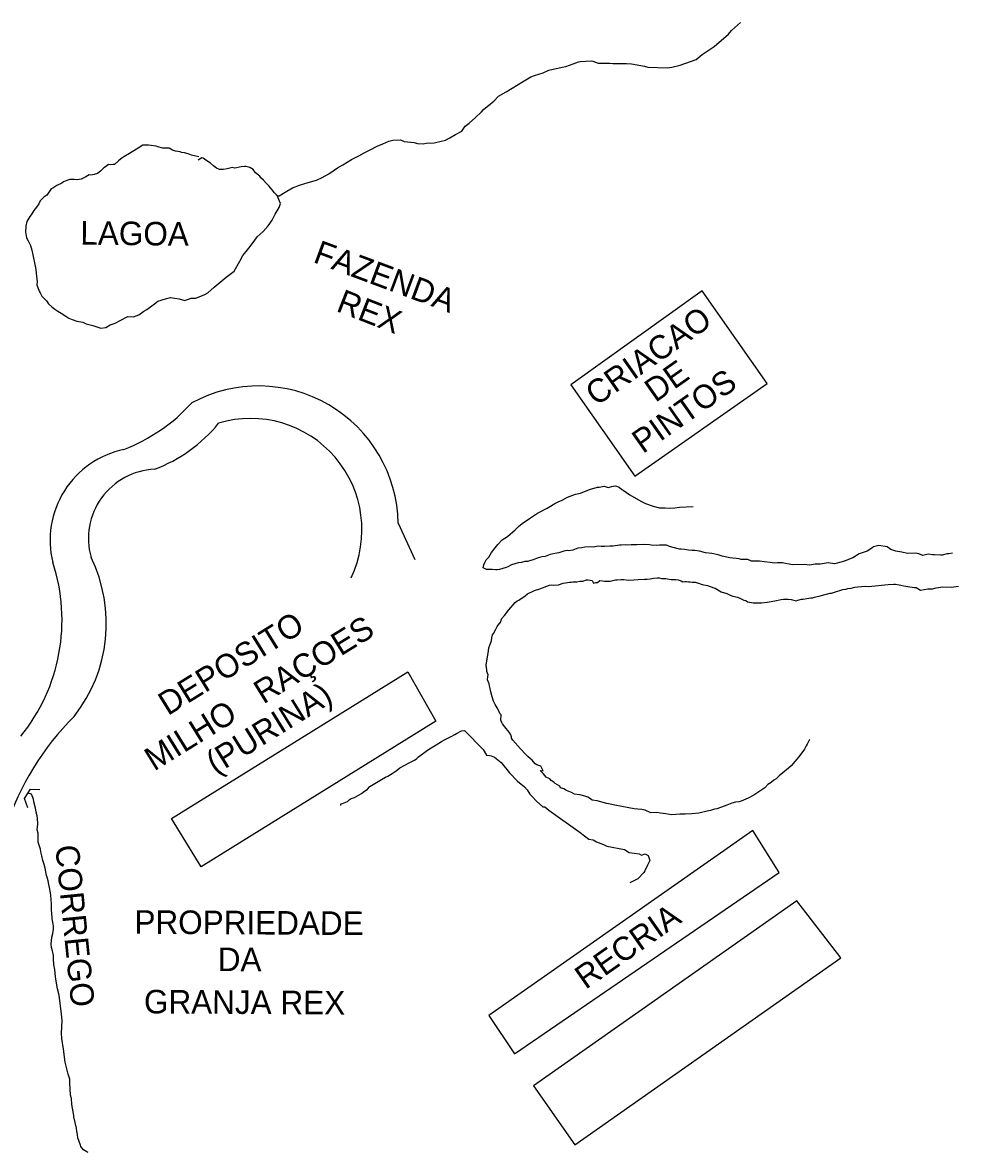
# Model space of a CAD drawing. Extents: x 325709 to 364434, y 7573432 to 7597073.
# Drawn here: x 339116 to 339275, y 7582028.3 to 7582220.1 of the extents above; entities that cross this region are included whole.
import ezdxf

# ---------------------------------------------------------------- set-up
doc = ezdxf.new("R2010")
doc.units = 0
for name, color, linetype in [('EDIFEXISTENT', 7, 'Continuous'), ('EDIFIDENTIF', 7, 'Continuous'), ('EDIFOBRAEXIS', 7, 'Continuous'), ('LOGRADOURO', 7, 'Continuous')]:
    doc.layers.add(name, color=color, linetype=linetype)

msp = doc.modelspace()

# ---------------------------------------------------------------- linework, layer by layer
at = {"layer": 'EDIFEXISTENT'}
for p, q in [((339231.45, 7582174.59), (339209.14, 7582158.63)), ((339242.46, 7582158.88), (339231.45, 7582174.59)), ((339209.14, 7582158.63), (339220.01, 7582143.13)), ((339220.01, 7582143.13), (339242.46, 7582158.88)), ((339141.27, 7582085.01), (339181.42, 7582109.92)), ((339181.42, 7582109.92), (339186.17, 7582101.54)), ((339186.17, 7582101.54), (339146.34, 7582076.83)), ((339116.31, 7582088.39), (339117.31, 7582090.01)), ((339117.31, 7582090.01), (339118.91, 7582089.96)), ((339116.9, 7582086.81), (339116.31, 7582088.39)), ((339146.34, 7582076.83), (339141.27, 7582085.01)), ((339240.02, 7582083.01), (339195.18, 7582051.55)), ((339244.54, 7582075.84), (339240.02, 7582083.01)), ((339199.58, 7582045.05), (339244.54, 7582075.84)), ((339247.52, 7582071.03), (339202.76, 7582039.63)), ((339255.01, 7582061.35), (339247.52, 7582071.03)), ((339209.78, 7582029.63), (339255.01, 7582061.35)), ((339195.18, 7582051.55), (339199.58, 7582045.05)), ((339202.76, 7582039.63), (339209.78, 7582029.63))]:
    msp.add_line(p, q, dxfattribs=at)
at = {"layer": 'EDIFOBRAEXIS'}
for points in [[(339158.77, 7582191.23), (339159.32, 7582190.71), (339159.6, 7582190.71), (339160.6, 7582191.33), (339160.88, 7582191.51), (339161.85, 7582192.08), (339163.02, 7582192.53), (339164.5, 7582192.99), (339165.93, 7582193.41), (339166.9, 7582193.83), (339168.03, 7582194.48), (339169.49, 7582195.48), (339170.41, 7582196), (339171.87, 7582196.88), (339173.09, 7582197.55), (339174.04, 7582198.05), (339175.04, 7582198.55), (339176.24, 7582199.14), (339177.16, 7582199.56), (339178.18, 7582199.99), (339178.87, 7582200.21), (339180.21, 7582200.24), (339180.82, 7582199.96), (339182.5, 7582199.76), (339183.08, 7582199.6), (339184.04, 7582199.54), (339184.55, 7582199.66), (339185.88, 7582199.75), (339187.86, 7582200.16), (339188.55, 7582200.56), (339189.53, 7582201.16), (339190.62, 7582201.73), (339191.17, 7582202.54), (339191.88, 7582203.06), (339192.94, 7582204.02), (339193.94, 7582205.02), (339194.27, 7582205.37), (339195.5, 7582206.33), (339196.04, 7582206.8), (339196.81, 7582207.68), (339198.12, 7582208.41), (339200.91, 7582210.1), (339202.34, 7582210.93), (339202.93, 7582211.18), (339204.43, 7582211.62), (339205.4, 7582212.04), (339207.64, 7582212.55), (339208.26, 7582212.69), (339209.53, 7582213.14), (339210.42, 7582213.46), (339210.7, 7582213.53), (339212.61, 7582213.64), (339212.87, 7582213.58), (339213.75, 7582213.27), (339215.73, 7582213.27), (339216.24, 7582213.22), (339218.58, 7582213.19), (339219.42, 7582213.15), (339221.65, 7582212.72), (339222.21, 7582212.59), (339225.51, 7582212.48), (339226.27, 7582212.57), (339227.68, 7582212.91), (339230.41, 7582213.9), (339231.41, 7582214.73), (339233.5, 7582216.08), (339235.92, 7582218.16), (339236.43, 7582218.79), (339237.95, 7582220.14)], [(339145.92, 7582197.37), (339144.71, 7582197.66), (339144.12, 7582197.87), (339143.52, 7582198.05), (339143.01, 7582198.11), (339142.75, 7582198.19), (339141.99, 7582198.3), (339141.46, 7582198.48), (339140.91, 7582198.82), (339139.84, 7582198.83), (339138.98, 7582199.04), (339138.67, 7582199.17), (339137.4, 7582199.34), (339136.41, 7582199.33), (339135.62, 7582198.8), (339135.36, 7582198.63), (339134.16, 7582197.9), (339133.16, 7582197.35), (339132.86, 7582197.1), (339132.6, 7582196.93), (339132.27, 7582196.7), (339131.62, 7582196.05), (339131.37, 7582196.03), (339130.86, 7582196.01), (339130.61, 7582196.06), (339130.05, 7582195.68), (339129.79, 7582195.51), (339129.25, 7582194.93), (339128.74, 7582194.5), (339128.15, 7582194.33), (339127.59, 7582194.26), (339127.31, 7582194.27), (339126.72, 7582193.94), (339126.19, 7582193.67), (339125.93, 7582193.57), (339125.62, 7582193.52), (339125.32, 7582193.47), (339124.73, 7582193.48), (339124, 7582193.49), (339123.49, 7582193.34), (339122.93, 7582193.12), (339122.67, 7582192.89), (339121.78, 7582192.47), (339121.11, 7582192.02), (339120.83, 7582191.9), (339120.13, 7582190.86), (339119.59, 7582190.51), (339118.95, 7582189.91), (339118.74, 7582189.38), (339118.33, 7582188.82), (339117.89, 7582188.27), (339117.45, 7582187.51), (339117.24, 7582187.21), (339116.7, 7582186.4), (339116.52, 7582185.59), (339116.48, 7582184.63), (339116.67, 7582183.63), (339116.92, 7582183.07), (339117.34, 7582182.28), (339117.54, 7582181.49), (339117.71, 7582180.7), (339118.14, 7582178.79), (339118.24, 7582178.25), (339118.33, 7582177.03), (339118.45, 7582176.19), (339118.41, 7582175.61), (339118.81, 7582174.56), (339118.96, 7582174.28), (339119.23, 7582173.69), (339120.06, 7582172.9), (339120.39, 7582172.38), (339120.94, 7582171.89), (339121.47, 7582171.51), (339121.97, 7582171.17), (339122.55, 7582170.81), (339123.31, 7582170.29), (339123.84, 7582169.96), (339124.4, 7582169.72), (339125.23, 7582169.43), (339126.22, 7582169.27), (339126.8, 7582169.01), (339127.94, 7582168.74), (339129.29, 7582168.24), (339130.13, 7582168.36), (339130.87, 7582168.86), (339131.71, 7582169.13), (339132.58, 7582169.56), (339133.88, 7582170.23), (339134.85, 7582170.19), (339135.74, 7582170.54), (339136.59, 7582171.14), (339137.12, 7582171.46), (339138.38, 7582172.39), (339138.97, 7582172.84), (339140.24, 7582173.26), (339141.09, 7582173.5), (339142.56, 7582173.26), (339143.55, 7582172.97), (339144.62, 7582173.36), (339145.43, 7582173.38), (339146.96, 7582174), (339147.47, 7582174.27), (339148.53, 7582175.25), (339149.19, 7582175.78), (339150.6, 7582176.91), (339151.91, 7582177.93), (339152.87, 7582179.65), (339153.41, 7582180.61), (339153.95, 7582181.27), (339154.44, 7582181.87), (339155.32, 7582183.03), (339155.84, 7582183.76), (339156.84, 7582184.67), (339157.71, 7582185.65), (339158.39, 7582186.63), (339158.9, 7582187.62), (339159.6, 7582188.78), (339159.79, 7582189.41), (339159.52, 7582190.1), (339159.27, 7582190.69), (339158.77, 7582191.23), (339158.39, 7582191.76), (339157.84, 7582192.41), (339157.39, 7582192.89), (339156.93, 7582193.38), (339156.46, 7582193.77), (339156.28, 7582194.05), (339155.58, 7582194.64), (339155.15, 7582195.18), (339154.57, 7582195.54), (339153.94, 7582195.7), (339153.68, 7582195.73), (339153.12, 7582195.63), (339152.03, 7582195.44), (339151.65, 7582195.52), (339150.75, 7582195.33), (339150.12, 7582195.21), (339149.46, 7582195.19), (339148.93, 7582195.45), (339148.4, 7582195.84), (339147.89, 7582196.3), (339147.14, 7582196.77), (339146.68, 7582197.13), (339146.43, 7582197.16), (339145.81, 7582196.76)], [(339273.96, 7582130.06), (339273.33, 7582129.96), (339273.07, 7582129.97), (339272.18, 7582129.72), (339271.92, 7582129.75), (339270.93, 7582129.76), (339270.55, 7582129.79), (339269.82, 7582129.88), (339268.93, 7582129.68), (339268.27, 7582129.94), (339267.68, 7582130.05), (339266.29, 7582130.02), (339265.35, 7582130.26), (339264.33, 7582130.42), (339263.47, 7582130.68), (339262.87, 7582131.15), (339261.47, 7582131.37), (339260.53, 7582131.12), (339260.27, 7582130.92), (339259.45, 7582130.42), (339258.08, 7582129.93), (339257.05, 7582129.25), (339255.72, 7582128.79), (339255.21, 7582128.59), (339253.91, 7582128.25), (339252.85, 7582128.44), (339251.47, 7582128.22), (339250.66, 7582128.21), (339249.69, 7582128.01), (339248.81, 7582128.15), (339246.8, 7582128.1), (339245.02, 7582128.45), (339244.21, 7582128.45), (339243.65, 7582128.38), (339242.96, 7582128.49), (339242, 7582128.61), (339241.19, 7582128.69), (339239.79, 7582128.73), (339239.18, 7582128.97), (339238.55, 7582128.97), (339238.01, 7582129), (339237.73, 7582129.11), (339236.11, 7582129.28), (339234.84, 7582129.57), (339234.16, 7582129.76), (339233.07, 7582130), (339231.98, 7582130.11), (339230.99, 7582130.38), (339230.58, 7582130.46), (339230.2, 7582130.51), (339229.72, 7582130.52), (339229.11, 7582130.55), (339228.45, 7582130.71), (339227.84, 7582130.72), (339227.59, 7582130.77), (339226.52, 7582131.04), (339225.91, 7582131.22), (339225.36, 7582131.41), (339224.52, 7582131.44), (339224.21, 7582131.44), (339223.68, 7582131.35), (339222.77, 7582131.43), (339222.49, 7582131.51), (339221.62, 7582131.55), (339220.35, 7582131.51), (339219.39, 7582131.47), (339218.7, 7582131.45), (339218.39, 7582131.48), (339217.68, 7582131.44), (339217.38, 7582131.42), (339216.33, 7582131.25), (339215.75, 7582131.23), (339214.88, 7582131.19), (339214.3, 7582131.2), (339213.79, 7582131.23), (339212.9, 7582131.09), (339212.39, 7582131.14), (339211.53, 7582131.07), (339210.97, 7582130.98), (339210.31, 7582130.91), (339209.44, 7582130.56), (339208.78, 7582130.44), (339208.5, 7582130.5), (339207.91, 7582130.38), (339207.1, 7582130.11), (339206.74, 7582130.06), (339206.15, 7582129.96), (339205.59, 7582129.82), (339204.75, 7582129.5), (339204.24, 7582129.43), (339203.6, 7582129.26), (339202.74, 7582128.96), (339202.1, 7582128.74), (339201.84, 7582128.64), (339201.31, 7582128.65), (339200.72, 7582128.47), (339200.16, 7582128.4), (339199.6, 7582128.28), (339199.07, 7582128.09), (339198.4, 7582127.74), (339198.15, 7582127.61), (339197, 7582127.32), (339196.62, 7582127.22), (339196.34, 7582127.23), (339195.75, 7582127.28), (339194.81, 7582127.29), (339194.21, 7582127.58), (339194.37, 7582128.06), (339194.52, 7582128.49), (339194.73, 7582128.92), (339195.17, 7582129.4), (339195.66, 7582130.16), (339196.25, 7582130.96), (339196.74, 7582131.54), (339197.44, 7582132.32), (339198.36, 7582132.92), (339199.64, 7582134.05), (339200.21, 7582134.58), (339200.85, 7582135.11), (339202.1, 7582135.98), (339202.77, 7582136.43), (339203.46, 7582136.86), (339205.12, 7582137.7), (339205.4, 7582137.88), (339206.42, 7582138.48), (339206.99, 7582138.77), (339207.68, 7582139.07), (339208.57, 7582139.55), (339209.92, 7582140.06), (339210.76, 7582140.28), (339212.27, 7582140.88), (339213.67, 7582141.27), (339213.93, 7582141.29), (339214.49, 7582141.39), (339214.79, 7582141.43), (339215.45, 7582141.2), (339216.32, 7582141.47), (339216.7, 7582141.49), (339217.36, 7582141.3), (339217.76, 7582140.89), (339218.01, 7582140.74), (339219.12, 7582139.96), (339220.99, 7582138.87), (339221.83, 7582138.48), (339223.12, 7582138.06), (339224.18, 7582137.75), (339225.17, 7582137.76), (339226.09, 7582137.73), (339226.77, 7582137.74), (339227.61, 7582137.89), (339229.88, 7582138.01)], [(339249.67, 7582098.46), (339249.57, 7582098.2), (339249.28, 7582097.65), (339249.13, 7582097.37), (339248.84, 7582096.81), (339248.17, 7582095.96), (339247.81, 7582095.45), (339246.55, 7582093.99), (339246.11, 7582093.54), (339244.5, 7582092.29), (339243.98, 7582091.76), (339243.62, 7582091.51), (339243.16, 7582091.13), (339242.6, 7582090.81), (339242.06, 7582090.23), (339241.39, 7582089.75), (339240.24, 7582088.98), (339239.25, 7582088.45), (339238.07, 7582087.96), (339237.66, 7582087.86), (339237.1, 7582087.77), (339236.49, 7582087.6), (339235.62, 7582087.3), (339234.73, 7582086.95), (339233.91, 7582086.66), (339233.53, 7582086.59), (339232.87, 7582086.36), (339232.28, 7582086.24), (339230.88, 7582085.95), (339229.66, 7582085.84), (339228.57, 7582085.78), (339227.63, 7582085.76), (339226.99, 7582085.72), (339226.15, 7582085.65), (339225.9, 7582085.7), (339225.24, 7582085.79), (339224.38, 7582085.92), (339223.74, 7582086.06), (339222.7, 7582085.99), (339221.76, 7582086.41), (339221.18, 7582086.57), (339220.49, 7582086.6), (339219.86, 7582086.68), (339218.95, 7582086.85), (339217.81, 7582087.06), (339216.59, 7582087.28), (339215.78, 7582087.47), (339215.22, 7582087.55), (339213.57, 7582088.02), (339212.73, 7582088.11), (339212.31, 7582088.5), (339212.03, 7582088.63), (339211.5, 7582088.84), (339210.89, 7582088.97), (339210.58, 7582089.02), (339209.77, 7582089.13), (339209.22, 7582089.42), (339208.41, 7582089.78), (339207.95, 7582090.07), (339207.39, 7582090.25), (339207.25, 7582090.53), (339206.44, 7582090.95), (339206.24, 7582091.21), (339205.78, 7582091.49), (339205.56, 7582091.75), (339204.95, 7582092.06), (339204.5, 7582092.62), (339203.94, 7582093.16), (339204.45, 7582093.13), (339204.03, 7582093.9), (339203.37, 7582094.11), (339203.07, 7582094.29), (339202.54, 7582094.93), (339202.29, 7582095.14), (339201.84, 7582095.52), (339201.46, 7582095.91), (339200.55, 7582096.83), (339199.25, 7582098.32), (339199.07, 7582098.65), (339199.03, 7582098.91), (339198.95, 7582099.24), (339198.63, 7582099.68), (339197.93, 7582100.6), (339197.5, 7582101.09), (339197.38, 7582101.34), (339197.23, 7582101.7), (339197.29, 7582102.61), (339197.09, 7582102.87), (339196.89, 7582103.28), (339196.59, 7582103.82), (339196.29, 7582104.35), (339195.99, 7582104.94), (339195.75, 7582105.68), (339195.53, 7582106.5), (339195.38, 7582107.29), (339195.28, 7582107.54), (339195.26, 7582107.87), (339194.96, 7582108.56), (339195.05, 7582109.14), (339195.08, 7582109.42), (339194.85, 7582109.99), (339194.86, 7582110.24), (339194.74, 7582111.03), (339195.15, 7582113.46), (339195.2, 7582114.02), (339195.52, 7582114.91), (339195.65, 7582115.16), (339195.68, 7582115.67), (339195.81, 7582116.18), (339195.99, 7582116.45), (339196.3, 7582117.06), (339196.59, 7582117.59), (339196.79, 7582117.87), (339197.21, 7582118.42), (339197.37, 7582118.93), (339197.83, 7582119.48), (339198.58, 7582120.47), (339199.68, 7582121.7), (339200.02, 7582121.95), (339200.3, 7582122.07), (339201.35, 7582122.82), (339201.78, 7582123.18), (339202.93, 7582123.75), (339203.88, 7582124.04), (339205.51, 7582124.66), (339205.82, 7582124.68), (339206.12, 7582124.63), (339207.04, 7582124.69), (339207.85, 7582124.99), (339208.21, 7582125.01), (339208.92, 7582125.13), (339209.2, 7582125.13), (339209.46, 7582125.18), (339210.17, 7582125.19), (339210.68, 7582125.29), (339211.19, 7582125.33), (339211.8, 7582125.53), (339212.05, 7582125.53), (339212.41, 7582125.47), (339212.76, 7582125.42), (339212.99, 7582124.96), (339213.37, 7582125.06), (339213.65, 7582125.1), (339214.03, 7582125.43), (339214.51, 7582125.35), (339214.85, 7582125.32), (339215.79, 7582125.31), (339216.24, 7582125.43), (339216.73, 7582125.53), (339216.98, 7582125.55), (339217.67, 7582125.59), (339218.15, 7582125.61), (339218.91, 7582125.5), (339219.8, 7582125.52), (339220.59, 7582125.61), (339221.66, 7582125.65), (339222.09, 7582125.65), (339222.6, 7582125.72), (339223.19, 7582125.81), (339223.77, 7582125.88), (339224.15, 7582125.88), (339224.53, 7582125.77), (339225.27, 7582125.74), (339225.52, 7582125.69), (339226.18, 7582125.6), (339226.97, 7582125.59), (339227.38, 7582125.56), (339227.86, 7582125.36), (339228.14, 7582125.2), (339228.47, 7582125.25), (339228.8, 7582125.24), (339229.13, 7582125.19), (339229.38, 7582125.21), (339229.71, 7582125.13), (339230.24, 7582125.13), (339230.83, 7582124.97), (339231.46, 7582124.73), (339232.35, 7582124.59), (339233.39, 7582124.2), (339233.64, 7582124.12), (339234.65, 7582123.53), (339235.61, 7582123.21), (339236.19, 7582122.95), (339236.62, 7582122.79), (339237.41, 7582122.58), (339237.81, 7582122.42), (339238.52, 7582122.06), (339238.85, 7582122.01), (339239.15, 7582121.83), (339239.46, 7582121.75), (339239.81, 7582121.67), (339240.12, 7582121.64), (339240.63, 7582121.61), (339241.52, 7582121.62), (339242.46, 7582121.76), (339242.81, 7582121.79), (339243.78, 7582122), (339244.04, 7582122.05), (339244.57, 7582122.17), (339244.83, 7582122.2), (339245.26, 7582122.27), (339246.05, 7582122.26), (339246.58, 7582122.2), (339247.39, 7582121.96), (339247.67, 7582122.09), (339248.33, 7582122.23), (339248.61, 7582122.28), (339249.22, 7582122.38), (339249.91, 7582122.47), (339250.17, 7582122.49), (339250.5, 7582122.59), (339251.49, 7582122.83), (339252.1, 7582123), (339253.17, 7582123.25), (339253.43, 7582123.3), (339254.27, 7582123.54), (339254.98, 7582123.79), (339255.32, 7582123.91), (339255.85, 7582123.98), (339256.16, 7582124.05), (339256.72, 7582124.12), (339257.35, 7582124.32), (339257.89, 7582124.34), (339259.11, 7582124.45), (339259.69, 7582124.4), (339263.03, 7582124.77), (339263.97, 7582124.83), (339264.27, 7582124.8), (339265.16, 7582124.62), (339265.69, 7582124.51), (339266.05, 7582124.45), (339266.73, 7582124.37), (339267.52, 7582124.23), (339267.8, 7582124.23), (339268.5, 7582123.79), (339269.8, 7582124.01), (339270.06, 7582124.03), (339270.59, 7582124.02), (339271.18, 7582124.19), (339272.32, 7582124.36), (339273.77, 7582124.27), (339274.97, 7582124.48)], [(339170.03, 7582087.23), (339170.03, 7582087.49), (339170.36, 7582087.58), (339170.62, 7582087.66), (339170.92, 7582087.81), (339171.18, 7582087.93), (339171.49, 7582088.18), (339171.79, 7582088.43), (339172.35, 7582088.58), (339172.79, 7582088.8), (339173.56, 7582089.28), (339173.84, 7582089.48), (339174.58, 7582090), (339174.99, 7582090.43), (339175.56, 7582090.81), (339176.4, 7582091.33), (339176.94, 7582091.63), (339177.65, 7582092.05), (339178.06, 7582092.2), (339178.8, 7582092.68), (339179.44, 7582093.13), (339180.06, 7582093.6), (339180.93, 7582094.05), (339181.67, 7582094.47), (339182.54, 7582094.9), (339182.97, 7582095.22), (339183.26, 7582095.47), (339184.79, 7582096.6), (339185.38, 7582097.03), (339186.23, 7582097.55), (339187.15, 7582098.1), (339187.69, 7582098.37), (339188.78, 7582098.95), (339189.42, 7582099.29), (339189.71, 7582099.44), (339190.57, 7582099.89), (339191.08, 7582099.94), (339194.25, 7582096.75), (339194.77, 7582095.78), (339195.33, 7582095.7), (339195.61, 7582095.64), (339196.14, 7582095.46), (339197.28, 7582094.51), (339198.73, 7582092.76), (339200.06, 7582091.35), (339201.27, 7582090.37), (339201.72, 7582089.91), (339202.17, 7582089.14), (339202.55, 7582088.78), (339203.28, 7582087.99), (339204.36, 7582087.01), (339204.69, 7582087), (339205.4, 7582086.46), (339210.69, 7582082.62), (339212.2, 7582081.51), (339212.89, 7582081.4), (339213.47, 7582081.04), (339214.2, 7582080.77), (339214.68, 7582080.59), (339215.24, 7582080.33), (339218.23, 7582079.76), (339219.02, 7582079.27), (339220.74, 7582079.03), (339221.12, 7582078.82), (339221.78, 7582079.01), (339222.29, 7582078.73), (339222.56, 7582077.91), (339222.17, 7582077.08), (339221.7, 7582076.14), (339221.55, 7582075.87), (339220.52, 7582074.78), (339219.16, 7582074.09)], [(339127.14, 7582028.33), (339126.89, 7582028.44), (339126.36, 7582028.77), (339126.13, 7582029.08), (339125.91, 7582029.34), (339125.81, 7582029.59), (339125.39, 7582030.82), (339125.29, 7582031.38), (339125.2, 7582031.89), (339125.13, 7582032.45), (339124.72, 7582034.36), (339124.69, 7582034.61), (339124.38, 7582036.45), (339124.29, 7582037.46), (339124.12, 7582038.07), (339124.02, 7582040.16), (339124, 7582040.74), (339123.75, 7582041.59), (339123.22, 7582043.68), (339122.91, 7582045.84), (339122.68, 7582047.65), (339122.58, 7582048.56), (339122.71, 7582050.7), (339122.59, 7582051.79), (339122.48, 7582052.76), (339122.2, 7582054.97), (339122.15, 7582055.28), (339121.9, 7582056.09), (339121.86, 7582056.4), (339121.62, 7582057.82), (339121.6, 7582058.13), (339121.5, 7582058.74), (339121.46, 7582059.38), (339121.29, 7582060.17), (339121.27, 7582060.6), (339121.25, 7582060.85), (339121.26, 7582061.74), (339121.06, 7582062.53), (339120.91, 7582063.14), (339120.87, 7582063.7), (339120.96, 7582064.87), (339121.12, 7582065.51), (339121.23, 7582066.24), (339121.23, 7582066.77), (339121.14, 7582067.44), (339121.02, 7582068), (339120.95, 7582069.07), (339120.91, 7582069.35), (339120.89, 7582070.34), (339120.89, 7582070.59), (339120.85, 7582071.15), (339120.76, 7582072.04), (339120.66, 7582072.7), (339120.54, 7582073.31), (339120.47, 7582073.82), (339120.33, 7582074.46), (339120.18, 7582075.07), (339120.06, 7582075.35), (339119.96, 7582075.94), (339119.82, 7582076.6), (339119.65, 7582077.19), (339119.45, 7582077.9), (339119.26, 7582078.69), (339119.11, 7582079.38), (339119.04, 7582079.79), (339118.84, 7582080.35), (339118.62, 7582080.99), (339118.63, 7582081.95), (339118.66, 7582082.23), (339118.61, 7582082.51), (339118.49, 7582083.1), (339118.55, 7582084.04), (339118.54, 7582085.08), (339118.44, 7582085.46), (339118.29, 7582086.07), (339118.25, 7582086.48), (339118.18, 7582086.76), (339117.88, 7582087.83), (339117.84, 7582088.31), (339117.61, 7582088.87), (339117.49, 7582089.16), (339116.94, 7582089.3)]]:
    msp.add_lwpolyline(points, dxfattribs=at)
at = {"layer": 'LOGRADOURO'}
msp.add_line((339171.8, 7582125.89), (339171.8, 7582125.89), dxfattribs=at)
msp.add_lwpolyline([(339179.81, 7582135.15), (339182.63, 7582128.98), (339182.63, 7582128.98), (339182.63, 7582128.98), (339182.63, 7582128.98)], dxfattribs=at)
for centre, radius, start, end in [((339156.05, 7582134.7), 23.76, 1.0935, 118.4181), ((339122.27, 7582176.02), 30.37, 291.1122, 317.7444), ((339129.43, 7582168.28), 25.59, 290.4962, 320.887), ((339154.73, 7582134.03), 18.91, 334.5006, 106.7491), ((339136.44, 7582132.23), 15.78, 101.8303, 193.76), ((339138.95, 7582132.55), 11.78, 92.7201, 195.7289), ((339091.48, 7582118.7), 31.21, 320.798, 18.263), ((339104.77, 7582118.14), 25.45, 321.6949, 26.1414), ((339157.72, 7582069.2), 46.77, 134.8384, 162.2562)]:
    msp.add_arc(centre, radius, start, end, dxfattribs=at)

# ---------------------------------------------------------------- texts
at = {"layer": 'EDIFIDENTIF'}
for s, rotation, p in [('LAGOA', 359.3711, (339125.78, 7582182.45)), ('FAZENDA', 339.5914, (339165.17, 7582179.52)), ('REX', 338.7222, (339169.08, 7582171.22)), ('CRIACAO', 35.0486, (339213.44, 7582154.94)), ('DE', 35.0486, (339223.49, 7582155.55)), ('PINTOS', 35.0486, (339221.36, 7582146.87)), ('DEPOSITO', 31.8135, (339140.67, 7582102.39)), ('RAÇOES', 31.8135, (339156.89, 7582104.36)), ('(PURINA)', 31.8135, (339148.78, 7582092.41)), ('MILHO', 31.8135, (339138.34, 7582092.98)), ('CORREGO', 275.7274, (339121.53, 7582080.36)), ('PROPRIEDADE', 359.6587, (339134.98, 7582065.46)), ('RECRIA', 35.0486, (339211.64, 7582055.91)), (' DA ', 359.6587, (339147.65, 7582059.13)), ('GRANJA REX', 359.6587, (339136.6, 7582051.94))]:
    msp.add_text(s, height=4, rotation=rotation, dxfattribs=at).set_placement(p)

doc.saveas('drawing.dxf')
